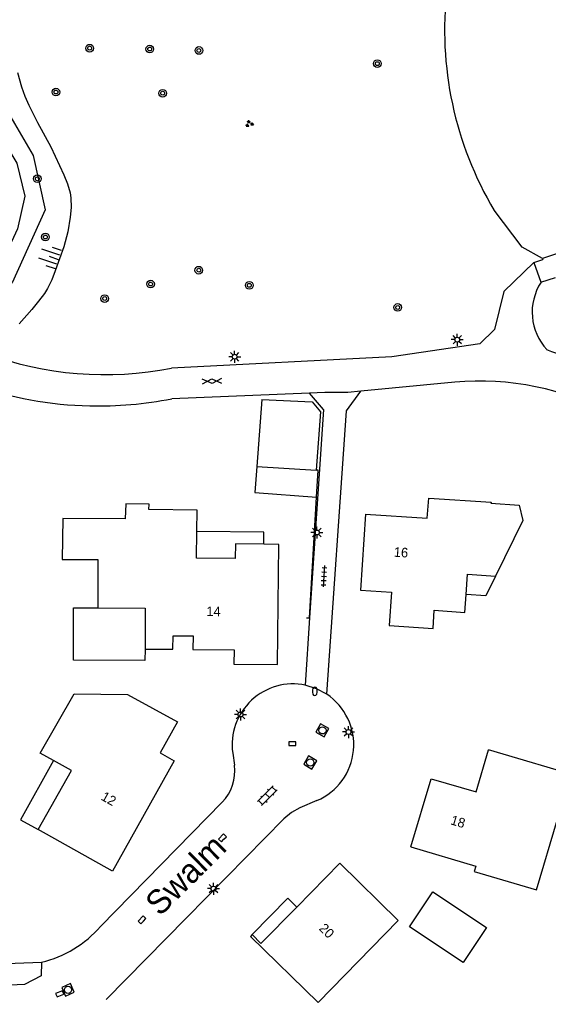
# Model space of a CAD drawing. Extents: x 131000 to 133013, y 393000 to 396501.
# Drawn here: x 131513.8 to 131569, y 395059.9 to 395161.8 of the extents above; entities that cross this region are included whole.
import ezdxf

# ---------------------------------------------------------------- set-up
doc = ezdxf.new("R2010")
doc.units = 0
for name, color, linetype in [('gg-afsc-erfafscheiding', 7, 'Continuous'), ('gg-afsc-hekwerk', 7, 'Continuous'), ('gg-afsc-muur', 7, 'Continuous'), ('gg-anno-huisnummerreeks BGT', 7, 'Continuous'), ('gg-anno-openbare ruimte label', 7, 'Continuous'), ('gg-bbg-bijgebouw', 7, 'Continuous'), ('gg-bbg-gedigitaliseerde bebouwing', 7, 'Continuous'), ('gg-bbg-gedigitaliseerde bijgebouw', 7, 'Continuous'), ('gg-bbg-gedigitaliseerde overbouw', 7, 'Continuous'), ('gg-bbg-hoofdgebouw', 7, 'Continuous'), ('gg-bbg-luifel en loopbrug', 7, 'Continuous'), ('gg-bbg-onder overbouw', 7, 'Continuous'), ('gg-bbg-pand overbouw', 7, 'Continuous'), ('gg-knt-BGT kruinlijn', 7, 'Continuous'), ('gg-knt-verharding', 7, 'Continuous'), ('gg-kntw-beschoeiing', 7, 'Continuous'), ('gt-grn-groengrens', 7, 'Continuous'), ('gt-symb-boom', 7, 'Continuous'), ('gt-symb-brandkraan', 7, 'Continuous'), ('gt-symb-gesloten verharding', 7, 'Continuous'), ('gt-symb-groenvak', 7, 'Continuous'), ('gt-symb-klinker verharding', 7, 'Continuous'), ('gt-symb-kolk', 7, 'Continuous'), ('gt-symb-lichtmast', 7, 'Continuous'), ('gt-symb-rioolschacht', 7, 'Continuous'), ('gt-symb-talud symbool', 7, 'Continuous'), ('gt-symb-tegel verharding', 7, 'Continuous')]:
    doc.layers.add(name, color=color, linetype=linetype)

# ---------------------------------------------------------------- blocks, each defined once
blk = doc.blocks.new('gt0-LMAST')
at = {"layer": 'gt-symb-lichtmast'}
for p, q in [((-0.18, 0.17), (-0.45, 0.44)), ((-0.01, 0.25), (-0.01, 0.62)), ((0.17, 0.17), (0.44, 0.44)), ((-0.26, 0), (-0.63, 0)), ((-0.18, -0.18), (-0.45, -0.45)), ((-0.01, -0.25), (-0.01, -0.63)), ((0.44, -0.45), (0.17, -0.18)), ((0.24, 0), (0.62, 0))]:
    blk.add_line(p, q, dxfattribs=at)
blk.add_circle((-0.01, 0), 0.25, dxfattribs=at)
blk = doc.blocks.new('gt0-TEG1')
at = {"layer": 'gt-symb-tegel verharding'}
for p, q in [((-1.12, 0), (1.12, 0)), ((-0.9, -0.25), (-0.9, 0.25)), ((-0.45, -0.25), (-0.45, 0.25)), ((0, -0.25), (0, 0.25)), ((0.45, -0.25), (0.45, 0.25)), ((0.9, -0.25), (0.9, 0.25))]:
    blk.add_line(p, q, dxfattribs=at)
blk = doc.blocks.new('gt0-RS')
at = {"layer": 'gt-symb-rioolschacht'}
blk.add_lwpolyline([(-0.5, -0.5), (0.5, -0.5), (0.5, 0.5), (-0.5, 0.5)], close=True, dxfattribs=at)
blk.add_circle((0, 0), 0.375, dxfattribs=at)
blk = doc.blocks.new('gt0-KOLK')
at = {"layer": 'gt-symb-kolk'}
blk.add_lwpolyline([(0, 0), (0.37, 0), (0.37, 0.4), (-0.38, 0.4), (-0.38, 0), (0, 0)], dxfattribs=at)
blk = doc.blocks.new('gt0-BR')
at = {"layer": 'gt-symb-brandkraan'}
for centre, radius, start, end in [((-0.24, 0), 0.206, 107.5669, 252.4331), ((0.6, -2.66), 3, 106.892, 107.5669), ((0, -0.69), 0.938, 73.108, 106.892), ((-0.6, -2.66), 3, 72.4331, 73.108), ((0.24, 0), 0.206, 287.567, 72.4331), ((0.6, 2.66), 3, 252.4331, 253.108), ((0, 0.69), 0.938, 253.108, 286.8921), ((-0.6, 2.66), 3, 286.8921, 287.567)]:
    blk.add_arc(centre, radius, start, end, dxfattribs=at)
blk = doc.blocks.new('gt0-KL1')
at = {"layer": 'gt-symb-klinker verharding'}
for p, q in [((-1.15, 0.3), (1.15, 0.3)), ((-1, -0.3), (-1, 0.3)), ((-0.5, 0.3), (-0.5, 0.45)), ((0, -0.3), (0, 0.3)), ((0.5, 0.3), (0.5, 0.45)), ((1, -0.3), (1, 0.3)), ((-1.15, -0.3), (1.15, -0.3)), ((-0.5, -0.45), (-0.5, -0.3)), ((0.5, -0.45), (0.5, -0.3))]:
    blk.add_line(p, q, dxfattribs=at)
blk = doc.blocks.new('gt0-BOOM')
at = {"layer": 'gt-symb-boom'}
for radius in [0.4, 0.2]:
    blk.add_circle((0, 0), radius, dxfattribs=at)
blk = doc.blocks.new('gt0-GRVAK')
at = {"layer": 'gt-symb-groenvak'}
for p, q in [((-0.11, 0.19), (-0.23, 0.24)), ((-0.18, 0.15), (0.09, 0.15)), ((-0.09, 0.21), (-0.16, 0.32)), ((-0.05, 0.21), (-0.05, 0.39)), ((0, 0.21), (0.06, 0.32)), ((0.02, 0.19), (0.13, 0.24)), ((0.26, -0.05), (0.2, 0.06)), ((0.31, -0.05), (0.31, 0.13)), ((0.35, -0.05), (0.41, 0.06)), ((-0.24, -0.23), (-0.36, -0.18)), ((-0.32, -0.26), (-0.05, -0.26)), ((-0.23, -0.21), (-0.29, -0.09)), ((-0.18, -0.2), (-0.18, -0.02)), ((-0.14, -0.21), (-0.07, -0.09)), ((-0.12, -0.23), (0, -0.18)), ((0.24, -0.07), (0.12, -0.02)), ((0.17, -0.11), (0.44, -0.11)), ((0.37, -0.07), (0.49, -0.02))]:
    blk.add_line(p, q, dxfattribs=at)
blk = doc.blocks.new('gt0-GESVH1')
at = {"layer": 'gt-symb-gesloten verharding'}
for p, q in [((-0.99, -0.26), (0.01, 0.24)), ((0.01, -0.26), (-0.99, 0.24)), ((0.01, 0.24), (1.01, -0.26)), ((1.01, 0.24), (0.01, -0.26))]:
    blk.add_line(p, q, dxfattribs=at)
blk = doc.blocks.new('gt0-TALUD_1')
at = {"layer": 'gt-symb-talud symbool'}
for p, q in [((-1, -1), (-1, 0)), ((-0.5, -2), (-0.5, 0)), ((0, -1), (0, 0)), ((0.5, -2), (0.5, 0)), ((1, -1), (1, 0))]:
    blk.add_line(p, q, dxfattribs=at)

msp = doc.modelspace()

# ---------------------------------------------------------------- linework, layer by layer
at = {"layer": 'gg-afsc-erfafscheiding'}
msp.add_line((131559.19, 395123.94), (131549.37, 395123), dxfattribs=at)
msp.add_lwpolyline([(131545.83, 395091.38), (131547.89, 395120.97), (131549.37, 395123)], dxfattribs=at)
msp.add_arc((131561.86, 395095.82), 28.25, 61.0237, 95.4352, dxfattribs=at)
at = {"layer": 'gg-afsc-hekwerk'}
msp.add_line((131609.83, 395150.3), (131568.33, 395136.87), dxfattribs=at)
msp.add_lwpolyline([(131568.33, 395136.87), (131566.21, 395138.03), (131563.3, 395141.89)], dxfattribs=at)
msp.add_arc((131594.93, 395160.7), 36.81, 173.3637, 210.7471, dxfattribs=at)
at = {"layer": 'gg-afsc-muur'}
for p, q in [((131544.04, 395099.35), (131544.77, 395111.95)), ((131543.71, 395099.37), (131544.04, 395099.35))]:
    msp.add_line(p, q, dxfattribs=at)
at = {"layer": 'gg-bbg-bijgebouw'}
msp.add_lwpolyline([(131539.05, 395122.15), (131544.31, 395121.9), (131545.16, 395120.85), (131544.72, 395114.78)], dxfattribs=at)
at = {"layer": 'gg-bbg-gedigitaliseerde bebouwing'}
msp.add_line((131540.82, 395107.02), (131539.25, 395107.04), dxfattribs=at)
for points in [[(131549.87, 395110.19), (131556.32, 395109.76), (131556.46, 395111.86), (131562.97, 395111.43), (131562.96, 395111.33)], [(131562.96, 395111.33), (131565.91, 395111.13), (131566.28, 395109.51), (131563.44, 395103.71)], [(131532.27, 395108.37), (131532.31, 395110.6), (131527.27, 395110.65), (131527.29, 395111.22), (131524.85, 395111.26), (131524.8, 395109.68), (131518.28, 395109.72), (131518.22, 395105.43), (131521.92, 395105.43), (131521.93, 395100.4)], [(131539.25, 395107.04), (131536.29, 395107.07), (131536.28, 395105.54), (131532.23, 395105.58), (131532.27, 395108.37)], [(131521.93, 395100.4), (131526.87, 395100.37), (131526.86, 395096.1)], [(131515.93, 395085.24), (131519.47, 395091.43), (131525.04, 395091.37), (131530.24, 395088.49)], [(131554.59, 395075.44), (131561.38, 395073.42), (131561.22, 395072.89), (131567.73, 395070.96), (131569.92, 395078.35), (131571.45, 395077.9), (131572.84, 395082.59), (131562.7, 395085.58)], [(131553.28, 395067.76), (131544.92, 395059.19), (131537.86, 395066.1)]]:
    msp.add_lwpolyline(points, dxfattribs=at)
at = {"layer": 'gg-bbg-gedigitaliseerde bijgebouw'}
for p, q in [((131539.05, 395122.15), (131538.51, 395115.16)), ((131538.51, 395115.16), (131544.72, 395114.78))]:
    msp.add_line(p, q, dxfattribs=at)
msp.add_lwpolyline([(131554.47, 395067.12), (131556.91, 395070.76), (131562.49, 395067.03), (131560.05, 395063.39), (131554.47, 395067.12)], dxfattribs=at)
at = {"layer": 'gg-bbg-gedigitaliseerde overbouw'}
msp.add_lwpolyline([(131563.44, 395103.71), (131562.43, 395101.64), (131560.36, 395101.78)], dxfattribs=at)
at = {"layer": 'gg-bbg-hoofdgebouw'}
for p, q in [((131517.32, 395084.46), (131515.93, 395085.24)), ((131538.04, 395066.29), (131537.86, 395066.1))]:
    msp.add_line(p, q, dxfattribs=at)
for points in [[(131549.87, 395110.19), (131549.34, 395102.26), (131552.57, 395102.04), (131552.34, 395098.55), (131556.92, 395098.24), (131557.05, 395100.14), (131560.23, 395099.92), (131560.36, 395101.78)], [(131526.86, 395096.1), (131529.75, 395096.09), (131529.78, 395097.46), (131531.87, 395097.47), (131531.84, 395096.05), (131536.16, 395096.01), (131536.14, 395094.51), (131540.7, 395094.47), (131540.82, 395107.02)], [(131530.24, 395088.49), (131528.43, 395085.26), (131529.89, 395084.43), (131523.46, 395072.91), (131515.71, 395077.27)], [(131554.59, 395075.44), (131556.72, 395082.56), (131561.4, 395081.19), (131562.7, 395085.58)], [(131553.28, 395067.76), (131547.18, 395073.74), (131542.69, 395069.17)], [(131542.69, 395069.17), (131538.96, 395065.38), (131538.04, 395066.29)]]:
    msp.add_lwpolyline(points, dxfattribs=at)
at = {"layer": 'gg-bbg-luifel en loopbrug'}
for points in [[(131538.51, 395115.16), (131538.31, 395112.42), (131544.77, 395111.95)], [(131544.77, 395111.95), (131544.94, 395114.77), (131544.72, 395114.78)], [(131539.25, 395107.04), (131539.26, 395108.31), (131532.27, 395108.37)], [(131526.86, 395096.1), (131526.85, 395094.89), (131519.38, 395094.92), (131519.4, 395100.41), (131521.93, 395100.4)], [(131538.04, 395066.29), (131541.76, 395070.09), (131542.69, 395069.17)]]:
    msp.add_lwpolyline(points, dxfattribs=at)
at = {"layer": 'gg-bbg-onder overbouw'}
for points in [[(131560.36, 395101.78), (131560.5, 395103.91), (131563.44, 395103.71)], [(131515.71, 395077.27), (131519.17, 395083.43), (131517.32, 395084.46)]]:
    msp.add_lwpolyline(points, dxfattribs=at)
at = {"layer": 'gg-bbg-pand overbouw'}
msp.add_lwpolyline([(131517.32, 395084.46), (131513.87, 395078.29), (131515.71, 395077.27)], dxfattribs=at)
at = {"layer": 'gg-knt-BGT kruinlijn'}
msp.add_lwpolyline([(131513.56, 395156.29), (131513.98, 395154.76), (131514.31, 395153.81), (131514.72, 395152.86), (131515.63, 395151.07), (131517.04, 395148.52), (131518.38, 395145.6), (131518.76, 395144.67), (131519.03, 395143.71), (131519.11, 395143.2), (131519.14, 395142.2), (131519.05, 395141.19), (131518.79, 395139.64), (131518.37, 395138.09), (131517.49, 395135.57), (131517.12, 395134.64), (131516.69, 395133.74), (131516.35, 395133.2), (131515.75, 395132.4), (131515.04, 395131.55), (131513.71, 395130.05)], dxfattribs=at)
at = {"layer": 'gg-knt-verharding'}
for p, q in [((131568.33, 395136.87), (131568.37, 395136.75)), ((131567.43, 395136.45), (131568.37, 395136.75)), ((131567.43, 395136.45), (131568.18, 395134.39)), ((131568.18, 395134.39), (131569.71, 395134.88)), ((131544.01, 395122.82), (131529.65, 395122.22)), ((131545.48, 395121.09), (131544.01, 395122.82)), ((131545.48, 395121.09), (131544.04, 395099.35)), ((131544.04, 395099.35), (131543.58, 395092.33)), ((131536.01, 395085.23), (131536.18, 395083.97)), ((131534.92, 395080.12), (131522.21, 395067.14)), ((131531.16, 395068.02), (131535.4, 395072.33)), ((131531.16, 395068.02), (131522.79, 395059.53))]:
    msp.add_line(p, q, dxfattribs=at)
for points in [[(131567.43, 395136.45), (131564.29, 395133.41), (131563.32, 395129.46), (131561.8, 395127.95), (131552.62, 395126.61), (131529.62, 395125.42)], [(131549.37, 395123), (131548.02, 395122.88), (131545.63, 395122.89), (131544.01, 395122.82)], [(131545.83, 395091.38), (131544.75, 395091.96), (131543.58, 395092.33)], [(131544.8, 395080.28), (131543.02, 395079.51), (131542.13, 395079.03), (131541.36, 395078.38), (131535.4, 395072.33)], [(131516.04, 395063.42), (131516.03, 395061.99), (131514.27, 395061.09), (131502.24, 395060.53)]]:
    msp.add_lwpolyline(points, dxfattribs=at)
for centre, radius, start, end in [((131573.03, 395131.25), 5.77, 147.075, 222.5936), ((131522.69, 395160.56), 35.82, 249.5591, 281.1605), ((131551.46, 395079.94), 50.46, 49.0983, 69.9296), ((131521.98, 395160.92), 39.45, 250.6782, 268.7005), ((131522, 395160.79), 39.32, 268.6626, 281.2058), ((131542.3, 395086.11), 6.35, 78.2983, 187.9143), ((131542.29, 395086.11), 6.35, 293.2604, 56.1749), ((131531.64, 395083.33), 4.59, 315.5752, 7.9664), ((131513.37, 395074.83), 11.72, 283.1977, 319.0025)]:
    msp.add_arc(centre, radius, start, end, dxfattribs=at)
at = {"layer": 'gg-kntw-beschoeiing'}
msp.add_lwpolyline([(131510.04, 395152.47), (131513.47, 395146.82), (131514.3, 395143.38), (131513.56, 395139.96), (131511.37, 395135.28), (131506.16, 395130.83), (131505.42, 395129.01)], dxfattribs=at)
at = {"layer": 'gt-grn-groengrens'}
msp.add_line((131505.59, 395062.99), (131516.04, 395063.42), dxfattribs=at)
msp.add_lwpolyline([(131556.53, 395186.97), (131548.62, 395185.87), (131537.04, 395182.85), (131527.49, 395178.57), (131517.81, 395173.05), (131513.15, 395169.1), (131510.79, 395165.51), (131509.79, 395161.4), (131510.12, 395157.65), (131512.02, 395153.03), (131515.17, 395147.61), (131516.43, 395141.94), (131512.99, 395134.33), (131507.87, 395129.68), (131507.37, 395128.28)], dxfattribs=at)

# ---------------------------------------------------------------- block references
at = {"layer": 'gt-symb-boom'}
for p in [(131521.08, 395158.81), (131527.35, 395158.72), (131532.48, 395158.57), (131551.1, 395157.2), (131517.56, 395154.23), (131528.7, 395154.11), (131515.62, 395145.18), (131516.46, 395139.1), (131532.47, 395135.64), (131527.44, 395134.19), (131537.74, 395134.06), (131522.65, 395132.68), (131553.23, 395131.75)]:
    msp.add_blockref('gt0-BOOM', p, dxfattribs=at)
at = {"layer": 'gt-symb-brandkraan', "rotation": 88.96878733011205}
msp.add_blockref('gt0-BR', (131544.58, 395091.69), dxfattribs=at)
at = {"layer": 'gt-symb-gesloten verharding', "rotation": -177.93618027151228}
msp.add_blockref('gt0-GESVH1', (131533.85, 395124.05), dxfattribs=at)
at = {"layer": 'gt-symb-groenvak'}
msp.add_blockref('gt0-GRVAK', (131537.74, 395150.92), dxfattribs=at)
at = {"layer": 'gt-symb-klinker verharding', "rotation": -134.5948032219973}
msp.add_blockref('gt0-KL1', (131539.62, 395080.8), dxfattribs=at)
at = {"layer": 'gt-symb-kolk'}
msp.add_blockref('gt0-KOLK', (131542.24, 395086.03), dxfattribs=at)
for p, rotation in [((131535.09, 395076.25), 45.64829798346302), ((131526.7, 395067.7), 45.648297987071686), ((131518.03, 395059.93), 21.407739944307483)]:
    msp.add_blockref('gt0-KOLK', p, dxfattribs=dict(at, rotation=rotation))
at = {"layer": 'gt-symb-lichtmast'}
for p in [(131559.45, 395128.39), (131536.22, 395126.61), (131544.8, 395108.26), (131536.83, 395089.27), (131548.1, 395087.44), (131534.01, 395071.09)]:
    msp.add_blockref('gt0-LMAST', p, dxfattribs=at)
at = {"layer": 'gt-symb-rioolschacht'}
for p, rotation in [((131545.37, 395087.61), 61.2569643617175), ((131544.1, 395084.26), 59.40956459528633), ((131518.82, 395060.53), 23.95085531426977)]:
    msp.add_blockref('gt0-RS', p, dxfattribs=dict(at, rotation=rotation))
at = {"layer": 'gt-symb-talud symbool', "xscale": 1.0002324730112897, "yscale": 1.0002324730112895, "rotation": -108.59797779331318}
msp.add_blockref('gt0-TALUD_1', (131517.79, 395136.77), dxfattribs=at)
at = {"layer": 'gt-symb-tegel verharding', "rotation": -93.44049487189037}
msp.add_blockref('gt0-TEG1', (131545.53, 395103.7), dxfattribs=at)

# ---------------------------------------------------------------- texts
at = {"layer": 'gg-anno-huisnummerreeks BGT'}
for s, rotation, p in [('16', 356.2, (131552.8, 395105.74)), ('14', 359.4, (131533.26, 395099.54)), ('12', 330.8, (131522.18, 395080.41)), ('18', 343.3, (131558.67, 395077.82)), ('20', 315.5, (131544.94, 395066.86))]:
    msp.add_text(s, height=1, rotation=rotation, dxfattribs=at).set_placement(p)
at = {"layer": 'gg-anno-openbare ruimte label'}
msp.add_text('Swalm', height=2.5, rotation=44.8, dxfattribs=at).set_placement((131528.41, 395068.12))

doc.saveas('drawing.dxf')
